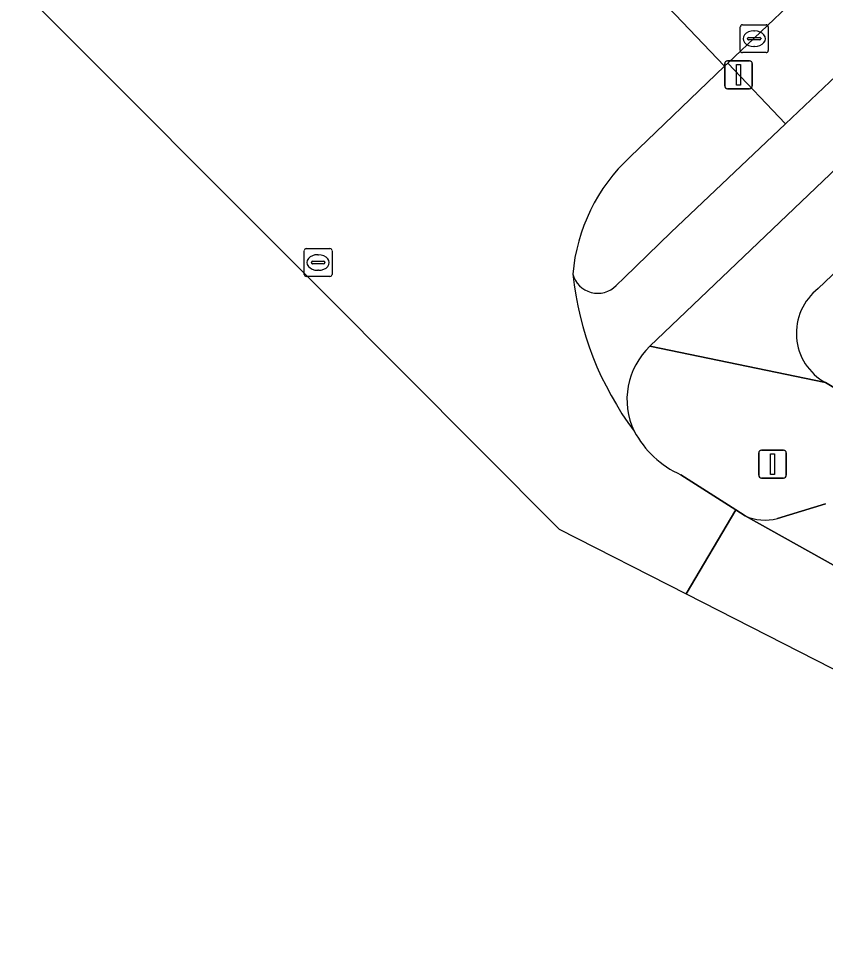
# Model space of a CAD drawing. Extents: x 159960 to 160866, y 382700 to 383354.
# Drawn here: x 160180.4 to 160209.41, y 382964.93 to 382997.98 of the extents above; entities that cross this region are included whole.
import ezdxf

# ---------------------------------------------------------------- set-up
doc = ezdxf.new("R2010")
doc.units = 0
for name, color, linetype in [('IMGEO_Berm_groen', 7, 'Continuous'), ('IMGEO_Berm_open', 7, 'Continuous'), ('IMGEO_Fietspad_open', 7, 'Continuous'), ('IMGEO_Groenvoorziening', 7, 'Continuous'), ('IMGEO_Kolk', 7, 'Continuous'), ('IMGEO_Lichtmast', 7, 'Continuous'), ('IMGEO_Parkeervlak_open', 7, 'Continuous'), ('IMGEO_Rijbaan_lokaal_gesloten', 7, 'Continuous'), ('IMGEO_Rijbaan_lokaal_open', 7, 'Continuous'), ('IMGEO_Rioolput', 7, 'Continuous'), ('IMGEO_Voetpad_open', 7, 'Continuous')]:
    doc.layers.add(name, color=color, linetype=linetype)

msp = doc.modelspace()

# ---------------------------------------------------------------- linework, layer by layer
at = {"layer": 'IMGEO_Berm_groen'}
msp.add_lwpolyline([(160241.075, 383030.001), (160234.099, 383023.201), (160228.63, 383017.988), (160213.006, 383003.15), (160205.896, 382996.376), (160207.97, 382994.198), (160210.466, 382996.565), (160244.662, 383029.223)], dxfattribs=at)
at = {"layer": 'IMGEO_Berm_open'}
for points in [[(160207.97, 382994.198), (160205.896, 382996.376), (160205.776, 382996.262), (160202.38, 382993.002)], [(160201.881, 382988.378), (160202.18, 382988.665), (160203.849, 382990.29), (160207.97, 382994.198)]]:
    msp.add_lwpolyline(points, dxfattribs=at)
for centre, radius, start, end in [((160206.816, 382988.226), 6.518, 132.8836, 175.025), ((160201.219, 382989.029), 0.928, 194.875, 315.4498)]:
    msp.add_arc(centre, radius, start, end, dxfattribs=at)
at = {"layer": 'IMGEO_Fietspad_open'}
for points in [[(160354.266, 383138.215), (160344.403, 383127.954), (160330.202, 383113.614), (160265.151, 383048.791), (160244.662, 383029.223), (160210.466, 382996.565), (160207.97, 382994.198), (160203.849, 382990.29), (160202.18, 382988.665), (160201.881, 382988.378)], [(160203.096, 382986.199), (160266.621, 383046.833), (160320.923, 383101.092)]]:
    msp.add_lwpolyline(points, dxfattribs=at)
for centre, radius, start, end in [((160201.219, 382989.029), 0.928, 194.875, 315.4498), ((160211.746, 382989.994), 11.487, 186.0121, 216.6512), ((160204.912, 382984.28), 2.642, 133.4254, 205.6292)]:
    msp.add_arc(centre, radius, start, end, dxfattribs=at)
at = {"layer": 'IMGEO_Groenvoorziening'}
for points in [[(160222.051, 382996.799), (160214.319, 382993.195), (160209.145, 382988.27)], [(160209.403, 382984.888), (160215.955, 382980.967)]]:
    msp.add_lwpolyline(points, dxfattribs=at)
msp.add_arc((160210.386, 382986.664), 2.03, 127.6825, 241.0424, dxfattribs=at)
at = {"layer": 'IMGEO_Kolk'}
for p, q in [((160206.343, 382996.826), (160206.343, 382997.678)), ((160206.418, 382997.752), (160207.27, 382997.752)), ((160206.831, 382997.532), (160206.856, 382997.532)), ((160207.344, 382997.678), (160207.344, 382996.826)), ((160206.602, 382997.246), (160206.602, 382997.258)), ((160207.04, 382997.209), (160206.642, 382997.209)), ((160206.645, 382997.295), (160207.043, 382997.295)), ((160207.086, 382997.258), (160207.086, 382997.246)), ((160206.854, 382996.972), (160206.829, 382996.972)), ((160207.27, 382996.752), (160206.418, 382996.752))]:
    msp.add_line(p, q, dxfattribs=at)
for points in [[(160206.343, 382996.826), (160206.343, 382997.678)], [(160206.418, 382997.752), (160207.27, 382997.752)], [(160207.344, 382997.678), (160207.344, 382996.826)], [(160207.27, 382996.752), (160206.418, 382996.752)]]:
    msp.add_lwpolyline(points, dxfattribs=at)
for centre, radius, start, end in [((160206.42, 382997.676), 0.0765, 91.552, 178.448), ((160206.42, 382997.676), 0.0765, 91.552, 178.448), ((160207.268, 382997.676), 0.0765, 1.552, 88.448), ((160207.268, 382997.676), 0.0765, 1.552, 88.448), ((160206.642, 382997.255), 0.0403, 85.8775, 175.7526), ((160206.639, 382997.245), 0.0366, 178.938, 274.7102), ((160207.043, 382997.252), 0.043, 264.8664, 352.4533), ((160207.047, 382997.257), 0.0386, 1.7309, 96.639), ((160206.42, 382996.828), 0.0765, 181.552, 268.448), ((160206.42, 382996.828), 0.0765, 181.552, 268.448), ((160207.268, 382996.828), 0.0765, 271.552, 358.448), ((160207.268, 382996.828), 0.0765, 271.552, 358.448)]:
    msp.add_arc(centre, radius, start, end, dxfattribs=at)
for centre, major_axis, ratio, start_param, end_param in [((160206.83, 382997.252), (-0.387, 0.002), 0.722429, 4.712389, 7.853982), ((160206.855, 382997.252), (-0.39, 0.002), 0.717154, 1.570796, 4.712389)]:
    msp.add_ellipse(centre, major_axis=major_axis, ratio=ratio, start_param=start_param, end_param=end_param, dxfattribs=at)
at = {"layer": 'IMGEO_Lichtmast'}
for p, q in [((160205.781, 382995.556), (160205.781, 382996.356)), ((160205.781, 382996.356), (160205.781, 382995.556)), ((160205.881, 382996.456), (160206.671, 382996.456)), ((160206.671, 382996.456), (160205.881, 382996.456)), ((160206.771, 382996.356), (160206.771, 382995.556)), ((160206.771, 382995.556), (160206.771, 382996.356)), ((160206.671, 382995.456), (160205.881, 382995.456)), ((160205.881, 382995.456), (160206.671, 382995.456)), ((160207.003, 382981.558), (160207.003, 382982.358)), ((160207.003, 382982.358), (160207.003, 382981.558)), ((160207.103, 382982.458), (160207.893, 382982.458)), ((160207.893, 382982.458), (160207.103, 382982.458)), ((160207.993, 382982.358), (160207.993, 382981.558)), ((160207.993, 382981.558), (160207.993, 382982.358)), ((160207.893, 382981.458), (160207.103, 382981.458)), ((160207.103, 382981.458), (160207.893, 382981.458))]:
    msp.add_line(p, q, dxfattribs=at)
for points in [[(160206.201, 382996.331), (160206.351, 382996.331), (160206.351, 382995.581), (160206.201, 382995.581), (160206.201, 382996.331)], [(160207.423, 382982.333), (160207.573, 382982.333), (160207.573, 382981.583), (160207.423, 382981.583), (160207.423, 382982.333)]]:
    msp.add_lwpolyline(points, dxfattribs=at)
for centre, start, end in [((160205.881, 382996.356), 90, 180), ((160205.881, 382996.356), 90, 180), ((160206.671, 382996.356), 0, 90), ((160206.671, 382996.356), 360, 90), ((160205.881, 382995.556), 180, 270), ((160205.881, 382995.556), 180, 270), ((160206.671, 382995.556), 270, 0), ((160206.671, 382995.556), 270, 0), ((160207.103, 382982.358), 90, 180), ((160207.103, 382982.358), 90, 180), ((160207.893, 382982.358), 0, 90), ((160207.893, 382982.358), 360, 90), ((160207.103, 382981.558), 180, 270), ((160207.103, 382981.558), 180, 270), ((160207.893, 382981.558), 270, 0), ((160207.893, 382981.558), 270, 0)]:
    msp.add_arc(centre, 0.1, start, end, dxfattribs=at)
at = {"layer": 'IMGEO_Parkeervlak_open'}
for points in [[(160209.407, 382980.525), (160207.674, 382980.004)], [(160206.512, 382980.099), (160213.891, 382975.973), (160221.466, 382972.141)]]:
    msp.add_lwpolyline(points, dxfattribs=at)
msp.add_arc((160207.226, 382981.681), 1.736, 245.702, 284.9503, dxfattribs=at)
at = {"layer": 'IMGEO_Rijbaan_lokaal_gesloten'}
msp.add_lwpolyline([(160241.075, 383030.001), (160262.093, 383050.07), (160262.97, 383050.94), (160257.319, 383056.597), (160253.577, 383052.895), (160239.281, 383039.309), (160237.264, 383037.374), (160230.481, 383031.072), (160229.941, 383030.558), (160214.674, 383015.938), (160214.488, 383015.79), (160200.211, 383002.11), (160205.776, 382996.262), (160205.896, 382996.376), (160213.006, 383003.15), (160228.63, 383017.988), (160234.099, 383023.201)], close=True, dxfattribs=at)
at = {"layer": 'IMGEO_Rijbaan_lokaal_open'}
for points in [[(160202.38, 382993.002), (160205.776, 382996.262), (160200.211, 383002.11), (160199.25, 383001.244)], [(160184.152, 383000.606), (160183.044, 383001.73), (160180.406, 382999.121), (160180.404, 382999.119), (160191.376, 382988.111), (160199.836, 382979.624), (160204.4, 382977.293)], [(160204.4, 382977.293), (160206.182, 382980.31), (160204.203, 382981.576)]]:
    msp.add_lwpolyline(points, dxfattribs=at)
msp.add_lwpolyline([(160276.427, 382940.509), (160276.427, 382940.509), (160277.799, 382943.195), (160234.53, 382965.25), (160234.37, 382965.333), (160221.466, 382972.141), (160213.891, 382975.973), (160206.512, 382980.099), (160206.182, 382980.31), (160204.4, 382977.293)], close=True, dxfattribs=at)
for centre, radius, start, end in [((160206.816, 382988.226), 6.518, 132.8836, 175.025), ((160211.746, 382989.994), 11.487, 186.0121, 216.6512), ((160205.693, 382984.85), 3.597, 208.4386, 245.5283)]:
    msp.add_arc(centre, radius, start, end, dxfattribs=at)
at = {"layer": 'IMGEO_Rioolput'}
for p, q in [((160190.672, 382988.78), (160190.672, 382989.632)), ((160190.747, 382989.706), (160191.599, 382989.706)), ((160191.673, 382989.632), (160191.673, 382988.78)), ((160190.974, 382989.249), (160191.372, 382989.249)), ((160191.16, 382989.486), (160191.185, 382989.486)), ((160190.931, 382989.2), (160190.931, 382989.212)), ((160191.369, 382989.163), (160190.971, 382989.163)), ((160191.183, 382988.926), (160191.158, 382988.926)), ((160191.415, 382989.212), (160191.415, 382989.2)), ((160191.599, 382988.706), (160190.747, 382988.706))]:
    msp.add_line(p, q, dxfattribs=at)
for points in [[(160190.672, 382988.78), (160190.672, 382989.632)], [(160190.747, 382989.706), (160191.599, 382989.706)], [(160191.673, 382989.632), (160191.673, 382988.78)], [(160191.599, 382988.706), (160190.747, 382988.706)]]:
    msp.add_lwpolyline(points, dxfattribs=at)
for centre, radius, start, end in [((160190.749, 382989.63), 0.0765, 91.552, 178.448), ((160190.749, 382989.63), 0.0765, 91.552, 178.448), ((160191.597, 382989.63), 0.0765, 1.552, 88.448), ((160191.597, 382989.63), 0.0765, 1.552, 88.448), ((160190.971, 382989.209), 0.0403, 85.8775, 175.7526), ((160191.376, 382989.211), 0.0386, 1.7309, 96.639), ((160190.968, 382989.199), 0.0366, 178.938, 274.7102), ((160191.372, 382989.206), 0.043, 264.8664, 352.4533), ((160190.749, 382988.782), 0.0765, 181.552, 268.448), ((160190.749, 382988.782), 0.0765, 181.552, 268.448), ((160191.597, 382988.782), 0.0765, 271.552, 358.448), ((160191.597, 382988.782), 0.0765, 271.552, 358.448)]:
    msp.add_arc(centre, radius, start, end, dxfattribs=at)
for centre, major_axis, ratio, start_param, end_param in [((160191.159, 382989.206), (-0.387, 0.002), 0.722429, 4.712389, 7.853982), ((160191.184, 382989.206), (-0.39, 0.002), 0.717154, 1.570796, 4.712389)]:
    msp.add_ellipse(centre, major_axis=major_axis, ratio=ratio, start_param=start_param, end_param=end_param, dxfattribs=at)
at = {"layer": 'IMGEO_Voetpad_open'}
for points in [[(160359.534, 383140.192), (160355.084, 383135.582), (160349.301, 383129.494), (160346.069, 383126.243), (160333.013, 383113.184), (160320.923, 383101.092), (160266.621, 383046.833), (160203.096, 382986.199), (160209.403, 382984.888)], [(160209.145, 382988.27), (160214.319, 382993.195), (160221.343, 383000.23), (160267.761, 383044.535), (160293.902, 383070.519)], [(160209.403, 382984.888), (160203.096, 382986.199)], [(160215.955, 382980.967), (160209.403, 382984.888)], [(160204.203, 382981.576), (160206.182, 382980.31), (160206.512, 382980.099)], [(160207.674, 382980.004), (160209.407, 382980.525)]]:
    msp.add_lwpolyline(points, dxfattribs=at)
for centre, radius, start, end in [((160210.386, 382986.664), 2.03, 127.6825, 241.0424), ((160204.912, 382984.28), 2.642, 133.4254, 205.6292), ((160205.693, 382984.85), 3.597, 208.4386, 245.5283), ((160207.226, 382981.681), 1.736, 245.702, 284.9503)]:
    msp.add_arc(centre, radius, start, end, dxfattribs=at)

doc.saveas('drawing.dxf')
